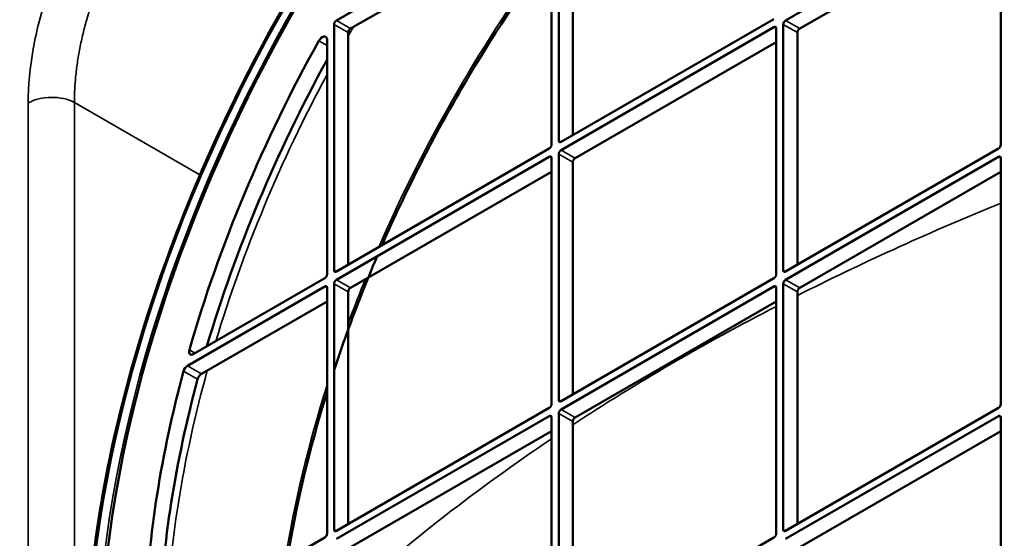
# Model space of a CAD drawing. Header units: millimetres. Extents: x 50 to 3176, y 50 to 2109.
# Tile 467 of 656: x 1745 to 1804, y 496 to 527. Entities that reach past the tile are written whole.
import ezdxf

# ---------------------------------------------------------------- set-up
doc = ezdxf.new("R2010")
doc.units = ezdxf.units.MM
doc.header["$LTSCALE"] = 10
doc.layers.add('Visible (ISO)', color=7, linetype='Continuous', lineweight=50)
doc.layers.add('Visible Narrow (ISO)', color=7, linetype='Continuous', lineweight=35)

msp = doc.modelspace()

# ---------------------------------------------------------------- linework, layer by layer
at = {"layer": 'Visible (ISO)'}
for p, q in [((1764.1043, 527.39), (1776.903, 534.7793)), ((1777.0444, 534.6976), (1777.0444, 519.919)), ((1777.4686, 520.164), (1777.4686, 534.9426)), ((1791.1158, 527.39), (1803.9144, 534.7793)), ((1804.0559, 534.6976), (1804.0559, 519.919)), ((1778.3172, 520.4906), (1778.3172, 534.4527)), ((1764.9529, 526.9001), (1777.0444, 533.8811)), ((1791.9643, 526.9001), (1804.0559, 533.8811)), ((1763.9629, 512.3664), (1763.9629, 527.145)), ((1790.4087, 527.4716), (1777.6101, 520.0823)), ((1790.9744, 512.3664), (1790.9744, 527.145)), ((1764.8114, 512.693), (1764.8114, 526.6551)), ((1777.6101, 519.5924), (1790.4087, 526.9817)), ((1790.5501, 526.9001), (1790.5501, 512.1215)), ((1791.8229, 512.693), (1791.8229, 526.6551)), ((1763.5386, 526.2263), (1763.5386, 512.1215)), ((1778.4586, 519.1025), (1790.5501, 526.0836)), ((1776.903, 519.6741), (1764.1043, 512.2848)), ((1777.4686, 504.5689), (1777.4686, 519.3475)), ((1803.9144, 519.6741), (1791.1158, 512.2848)), ((1764.1043, 511.7949), (1776.903, 519.1842)), ((1777.0444, 519.1025), (1777.0444, 504.3239)), ((1778.3172, 504.8955), (1778.3172, 518.8576)), ((1791.1158, 511.7949), (1803.9144, 519.1842)), ((1804.0559, 519.1025), (1804.0559, 504.3239)), ((1764.9529, 511.305), (1777.0444, 518.286)), ((1791.9643, 511.305), (1804.0559, 518.286)), ((1763.3972, 511.8765), (1755.4898, 507.3112)), ((1790.4087, 511.8765), (1777.6101, 504.4872)), ((1755.1398, 506.6192), (1763.3972, 511.3866)), ((1763.5386, 511.305), (1763.5386, 496.5264)), ((1763.9629, 496.7713), (1763.9629, 511.5499)), ((1764.8114, 497.0979), (1764.8114, 511.06)), ((1777.6101, 503.9973), (1790.4087, 511.3866)), ((1790.5501, 511.305), (1790.5501, 496.5264)), ((1790.9744, 496.7713), (1790.9744, 511.5499)), ((1791.8229, 497.0979), (1791.8229, 511.06)), ((1755.9883, 506.1293), (1763.5386, 510.4885)), ((1778.4586, 503.5074), (1790.5501, 510.4885)), ((1776.903, 504.079), (1764.1043, 496.6897)), ((1803.9144, 504.079), (1791.1158, 496.6897)), ((1764.1043, 496.1998), (1776.903, 503.5891)), ((1777.0444, 503.5074), (1777.0444, 488.7288)), ((1777.4686, 488.9738), (1777.4686, 503.7524)), ((1791.1158, 496.1998), (1803.9144, 503.5891)), ((1804.0559, 503.5074), (1804.0559, 488.7288)), ((1778.3172, 489.3004), (1778.3172, 503.2625)), ((1764.9529, 495.7099), (1777.0444, 502.6909)), ((1791.9643, 495.7099), (1804.0559, 502.6909)), ((1763.3972, 496.2814), (1753.1793, 490.3821)), ((1790.4087, 496.2814), (1777.6101, 488.8921))]:
    msp.add_line(p, q, dxfattribs=at)
for centre, major_axis, start_param, end_param in [((1790.7623, 511.8357), (28.9, 50.0563), 2.3697486, 7.0550293), ((1790.7623, 511.8357), (28.9, 50.0563), 0.8354587, 2.306134), ((1764.1043, 527.2267), (-0.1, -0.1732), 3.9269908, 5.4977871), ((1790.4087, 526.8184), (0.1, 0.1732), 5.4977871, 7.0685835), ((1791.1158, 527.2267), (-0.1, -0.1732), 3.9269908, 5.4977871), ((1763.2558, 526.063), (0.2, 0.3464), 5.4977871, 7.880702), ((1764.9529, 526.7368), (0.1, 0.1732), 0.7853982, 2.3561945), ((1791.9643, 526.7368), (0.1, 0.1732), 0.7853982, 2.3561945), ((1790.7623, 511.8357), (-27, -46.7654), 4.7391093, 5.120819), ((1791.6108, 511.3458), (27, 46.7654), 1.611338, 1.964796), ((1776.903, 519.8374), (0.1, 0.1732), 3.9269908, 5.4977871), ((1777.6101, 520.2456), (-0.1, -0.1732), 5.4977871, 7.0685835), ((1803.9144, 519.8374), (0.1, 0.1732), 3.9269908, 5.4977871), ((1777.6101, 519.4291), (-0.1, -0.1732), 3.9269908, 5.4977871), ((1776.903, 519.0209), (0.1, 0.1732), 5.4977871, 7.0685835), ((1778.4586, 518.9392), (0.1, 0.1732), 0.7853982, 2.3561945), ((1803.9144, 519.0209), (0.1, 0.1732), 5.4977871, 7.0685835), ((1764.1043, 512.4481), (-0.1, -0.1732), 5.4977871, 7.0685835), ((1791.1158, 512.4481), (-0.1, -0.1732), 5.4977871, 7.0685835), ((1763.3972, 512.0398), (0.1, 0.1732), 3.9269908, 5.4977871), ((1764.1043, 511.6316), (-0.1, -0.1732), 3.9269908, 5.4977871), ((1790.4087, 512.0398), (0.1, 0.1732), 3.9269908, 5.4977871), ((1791.1158, 511.6316), (-0.1, -0.1732), 3.9269908, 5.4977871), ((1763.3972, 511.2233), (0.1, 0.1732), 5.4977871, 7.0685835), ((1764.9529, 511.1417), (0.1, 0.1732), 0.7853982, 2.3561945), ((1790.4087, 511.2233), (0.1, 0.1732), 5.4977871, 7.0685835), ((1791.9643, 511.1417), (0.1, 0.1732), 0.7853982, 2.3561945), ((1755.49, 507.5971), (-0.175, -0.3031), 5.1247094, 7.0678), ((1790.7623, 511.8357), (-27, -46.7654), 5.1467247, 5.4533585), ((1755.1398, 506.3334), (-0.175, -0.3031), 3.9269908, 5.1467247), ((1791.6108, 511.3458), (27, 46.7654), 2.0051321, 2.3117659), ((1755.9883, 505.8435), (0.175, 0.3031), 0.7853982, 2.0051321), ((1777.6101, 504.6505), (-0.1, -0.1732), 5.4977871, 7.0685835), ((1776.903, 504.2423), (0.1, 0.1732), 3.9269908, 5.4977871), ((1777.6101, 503.834), (-0.1, -0.1732), 3.9269908, 5.4977871), ((1803.9144, 504.2423), (0.1, 0.1732), 3.9269908, 5.4977871), ((1776.903, 503.4258), (0.1, 0.1732), 5.4977871, 7.0685835), ((1778.4586, 503.3441), (0.1, 0.1732), 0.7853982, 2.3561945), ((1803.9144, 503.4258), (0.1, 0.1732), 5.4977871, 7.0685835), ((1763.3972, 496.4447), (0.1, 0.1732), 3.9269908, 5.4977871), ((1764.1043, 496.853), (-0.1, -0.1732), 5.4977871, 7.0685835), ((1790.4087, 496.4447), (0.1, 0.1732), 3.9269908, 5.4977871), ((1791.1158, 496.853), (-0.1, -0.1732), 5.4977871, 7.0685835)]:
    msp.add_ellipse(centre, major_axis=major_axis, ratio=0.5773503, start_param=start_param, end_param=end_param, dxfattribs=at)
for points, knots in [([(1750.0547, 477.1611), (1749.0438, 481.6718), (1748.7498, 486.7663), (1749.6107, 497.6235), (1750.768, 503.3857), (1754.4125, 514.9882), (1756.8983, 520.8264), (1762.9456, 531.9921), (1766.5055, 537.3179), (1774.3432, 546.9231), (1778.6196, 551.2007), (1787.4643, 558.2755), (1792.0313, 561.0707), (1797.8323, 563.5376), (1799.1413, 564.0213), (1800.4376, 564.4267)], [4.4871315, 4.4871315, 4.4871315, 4.4871315, 4.8080491, 4.8080491, 5.1294614, 5.1294614, 5.450637, 5.450637, 5.7716793, 5.7716793, 6.0927957, 6.0927957, 6.414149, 6.414149, 6.5084428, 6.5084428, 6.5084428, 6.5084428]), ([(1763.2153, 460.8517), (1766.4191, 459.2665), (1770.1103, 458.5623), (1778.0765, 458.9981), (1782.3439, 460.124), (1791.0252, 464.0848), (1795.4363, 466.9114), (1803.9667, 473.9842), (1808.0846, 478.229), (1815.6095, 487.7096), (1819.0148, 492.9443), (1824.7655, 503.8722), (1827.1098, 509.5636), (1830.4993, 520.8233), (1831.5443, 526.3897), (1832.2326, 536.8301), (1831.8763, 541.7025), (1829.8072, 550.2644), (1828.094, 553.9504), (1824.4387, 558.5781), (1822.8786, 560.0272), (1821.1422, 561.1841)], [2.3932609, 2.3932609, 2.3932609, 2.3932609, 2.7165649, 2.7165649, 3.0370941, 3.0370941, 3.3562726, 3.3562726, 3.6754549, 3.6754549, 3.99478, 3.99478, 4.314142, 4.314142, 4.6334149, 4.6334149, 4.9525427, 4.9525427, 5.2720049, 5.2720049, 5.4607208, 5.4607208, 5.4607208, 5.4607208]), ([(1766.8447, 513.8669), (1768.2896, 517.1724), (1769.9543, 520.4338), (1773.4193, 526.3329), (1775.1754, 528.9972), (1777.0444, 531.5333)], [5.30625024, 5.30625024, 5.30625024, 5.30625024, 5.51074456, 5.51074456, 5.68932405, 5.68932405, 5.68932405, 5.68932405]), ([(1763.9629, 506.348), (1764.1745, 506.9895), (1764.395, 507.6314), (1765.2137, 509.9241), (1765.8609, 511.5739), (1766.5624, 513.214)], [5.15212025, 5.15212025, 5.15212025, 5.15212025, 5.19149654, 5.19149654, 5.29279785, 5.29279785, 5.29279785, 5.29279785])]:
    msp.add_open_spline(points, degree=3, knots=knots, dxfattribs=at)
msp.add_open_spline([(1761.1486, 494.9832), (1761.6817, 498.262), (1762.4841, 501.6334), (1763.5386, 505.024)], degree=3, dxfattribs=at)
at = {"layer": 'Visible Narrow (ISO)'}
for p, q in [((1764.8114, 526.6551), (1763.9629, 527.145)), ((1764.1043, 527.39), (1764.9529, 526.9001)), ((1791.8229, 526.6551), (1790.9744, 527.145)), ((1791.1158, 527.39), (1791.9643, 526.9001)), ((1790.5501, 526.9001), (1790.4087, 526.9817)), ((1763.0505, 526.1692), (1763.5386, 525.8873)), ((1745.5701, 424.538), (1745.5701, 522.4224)), ((1748.3483, 522.4504), (1755.8955, 518.0929)), ((1748.3483, 522.4504), (1748.3483, 424.566)), ((1777.4686, 520.164), (1777.6101, 520.0823)), ((1778.3172, 518.8576), (1777.4686, 519.3475)), ((1777.6101, 519.5924), (1778.4586, 519.1025)), ((1777.0444, 519.1025), (1776.903, 519.1842)), ((1804.0559, 519.1025), (1803.9144, 519.1842)), ((1763.9629, 512.3664), (1764.1043, 512.2848)), ((1790.9744, 512.3664), (1791.1158, 512.2848)), ((1764.1043, 511.7949), (1764.9529, 511.305)), ((1791.1158, 511.7949), (1791.9643, 511.305)), ((1763.5386, 511.305), (1763.3972, 511.3866)), ((1764.8114, 511.06), (1763.9629, 511.5499)), ((1790.5501, 511.305), (1790.4087, 511.3866)), ((1791.8229, 511.06), (1790.9744, 511.5499)), ((1755.5977, 507.3735), (1755.2596, 507.5682)), ((1754.9074, 506.2975), (1755.7559, 505.8076)), ((1755.1398, 506.6192), (1755.9883, 506.1293)), ((1777.4686, 504.5689), (1777.6101, 504.4872)), ((1777.6101, 503.9973), (1778.4586, 503.5074)), ((1777.0444, 503.5074), (1776.903, 503.5891)), ((1778.3172, 503.2625), (1777.4686, 503.7524)), ((1804.0559, 503.5074), (1803.9144, 503.5891)), ((1763.9629, 496.7713), (1764.1043, 496.6897)), ((1790.9744, 496.7713), (1791.1158, 496.6897))]:
    msp.add_line(p, q, dxfattribs=at)
msp.add_ellipse((1790.9037, 511.754), major_axis=(-29.5357, -51.1574), ratio=0.5773503, dxfattribs=at)
for centre, major_axis, ratio, start_param, end_param in [((1790.9037, 511.754), (-29.1332, -50.4601), 0.5773503, 5.5025293, 10.2054339), ((1791.0448, 511.6725), (29.7356, 51.5036), 0.5773503, 3.9322807, 6.8422792), ((1790.9037, 511.754), (-29.1332, -50.4601), 0.5773503, 3.977837, 5.4469409), ((1798.0664, 507.6187), (26.7272, 46.2928), 0.5773503, 1.3751664, 1.7664263), ((1791.8174, 511.2265), (-26.8429, -46.4932), 0.5773503, 4.7062959, 4.718482), ((1791.6108, 511.3458), (-26.9928, -46.7529), 0.5773503, 4.7532192, 5.1062789), ((1791.8174, 511.2265), (-26.8429, -46.4932), 0.5773503, 4.7674215, 5.0980716), ((1746.9843, 521.6059), (-2, 0), 0.5773503, 3.961898, 5.497768), ((1912.9585, 441.201), (170.6651, -9.3799), 0.5383536, 2.2920516, 2.3861955), ((1798.0664, 507.6187), (26.7272, 46.2928), 0.5773503, 1.8064202, 1.8608588), ((1913.1155, 441.2797), (170.6651, -9.3787), 0.5383591, 2.3874927, 2.3904306), ((1913.1155, 441.2797), (170.6651, -9.3787), 0.5383591, 2.4010798, 2.5103589), ((1791.8174, 511.2265), (-26.8429, -46.4932), 0.5773503, 5.1342013, 5.4643988), ((1791.6108, 511.3458), (-26.9928, -46.7529), 0.5773503, 5.1448808, 5.4550619), ((1798.0664, 507.6187), (26.7272, 46.2928), 0.5773503, 1.9371615, 2.1560061), ((1913.1155, 441.2797), (170.6651, -9.3787), 0.5383591, 2.5226015, 2.6527358)]:
    msp.add_ellipse(centre, major_axis=major_axis, ratio=ratio, start_param=start_param, end_param=end_param, dxfattribs=at)
for points, knots in [([(1745.5701, 522.4224), (1745.5702, 523.4745), (1745.7708, 525.6366), (1746.6656, 529.1221), (1748.11, 532.6102), (1750.0326, 535.9399), (1752.3312, 538.934), (1754.9017, 541.4505), (1756.673, 542.7046), (1757.5836, 543.2304)], [0.00000696, 0.00000696, 0.00000696, 0.00000696, 0.14285714, 0.28571429, 0.42857143, 0.57142857, 0.71428571, 0.85714286, 0.9999931, 0.9999931, 0.9999931, 0.9999931]), ([(1748.3483, 522.4504), (1748.3472, 522.7163), (1748.3536, 522.9866), (1748.3814, 523.5346), (1748.4028, 523.8123), (1748.4607, 524.3767), (1748.4974, 524.6634), (1748.5854, 525.2393), (1748.6365, 525.5285), (1748.7542, 526.1148), (1748.8209, 526.412), (1748.969, 527.0089), (1749.0504, 527.3087), (1749.2291, 527.9152), (1749.3268, 528.222), (1749.5364, 528.8356), (1749.6484, 529.1425), (1749.8864, 529.7547), (1750.0124, 530.0602), (1750.2776, 530.6684), (1750.4168, 530.9711), (1750.708, 531.5724), (1750.86, 531.871), (1751.1513, 532.4165), (1751.2889, 532.6643), (1751.5991, 533.2015), (1751.7733, 533.4901), (1752.1325, 534.0592), (1752.3174, 534.3398), (1752.6972, 534.8919), (1752.892, 535.1633), (1753.2905, 535.6956), (1753.4943, 535.9566), (1753.9099, 536.4669), (1754.1217, 536.7162), (1754.5141, 537.159), (1754.6935, 537.3544), (1755.0863, 537.7671), (1755.3004, 537.9828), (1755.7333, 538.4009), (1755.9523, 538.6032), (1756.399, 538.998), (1756.627, 539.1902), (1757.0809, 539.5548), (1757.3068, 539.7276), (1757.7681, 540.0628), (1758.0036, 540.2247), (1758.4756, 540.5309), (1758.712, 540.6752), (1758.9484, 540.8104)], [0, 0, 0, 0, 0.04143576, 0.04143576, 0.08285566, 0.08285566, 0.12464175, 0.12464175, 0.166043, 0.166043, 0.2080215, 0.2080215, 0.25, 0.25, 0.29277631, 0.29277631, 0.33555117, 0.33555117, 0.37832988, 0.37832988, 0.4211078, 0.4211078, 0.46389122, 0.46389122, 0.5, 0.5, 0.54294709, 0.54294709, 0.58588973, 0.58588973, 0.62883033, 0.62883033, 0.67176653, 0.67176653, 0.71470131, 0.71470131, 0.75, 0.75, 0.79104866, 0.79104866, 0.832094, 0.832094, 0.87407045, 0.87407045, 0.91512986, 0.91512986, 0.95756483, 0.95756483, 0.99999979, 0.99999979, 0.99999979, 0.99999979])]:
    msp.add_open_spline(points, degree=3, knots=knots, dxfattribs=at)

doc.saveas('drawing.dxf')
